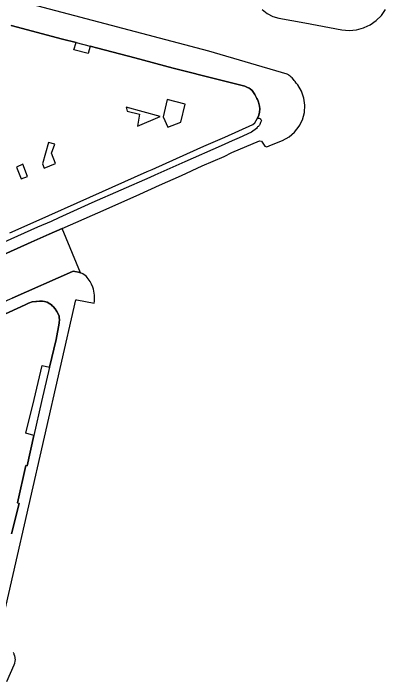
# Model space of a CAD drawing. Extents: x 529240 to 530363, y 179600 to 180767.
# Drawn here: x 530245.3 to 530351.6, y 180132.1 to 180323 of the extents above; entities that cross this region are included whole.
import ezdxf

# ---------------------------------------------------------------- set-up
doc = ezdxf.new("R2010")
doc.units = 0
for name, color, linetype in [('Building', 7, 'Continuous'), ('Road Or Track', 7, 'Continuous'), ('Roadside', 7, 'Continuous')]:
    doc.layers.add(name, color=color, linetype=linetype)

msp = doc.modelspace()

# ---------------------------------------------------------------- linework, layer by layer
at = {"layer": 'Building'}
for points in [[(530244.25, 180260.25), (530251.85, 180263.6), (530267.1, 180270.45), (530283.5, 180277.8), (530284.9, 180278.4), (530286, 180278.9), (530299.65, 180285.05), (530305.65, 180287.65), (530313.7, 180291.2), (530314.2, 180291.7), (530314.65, 180292.4), (530315.05, 180293.1), (530315.4, 180293.95), (530315.6, 180294.8), (530315.65, 180295.7), (530315.6, 180296.5), (530315.4, 180297.25), (530315.3, 180297.6), (530315.15, 180297.9), (530315, 180298.35), (530314.85, 180298.65), (530314.5, 180299.25), (530314.2, 180299.85), (530313.85, 180300.4), (530313.45, 180300.95), (530312.9, 180301.45), (530312.6, 180301.6), (530312, 180301.95), (530311.35, 180302.15), (530304.2, 180304), (530290.95, 180307.35), (530279.95, 180310.3), (530269.4, 180313.1), (530267.23, 180313.65), (530266.67, 180311.52), (530262.52, 180312.6), (530263.19, 180314.67), (530259.3, 180315.65), (530244.7, 180319.5)], [(530244.7, 180319.5), (530259.3, 180315.65), (530263.19, 180314.67)], [(530244.8, 180174.35), (530246.95, 180183), (530246.45, 180183.15), (530248.9, 180193.85), (530249.25, 180193.75), (530251.15, 180202.35), (530248.9, 180203.05), (530251.2, 180212.65), (530253.5, 180222.4), (530255.65, 180221.9), (530257.5, 180229.85), (530258.35, 180234.45), (530258.4, 180234.7), (530258.5, 180235.45), (530258.4, 180236.15), (530258.35, 180236.45), (530258.1, 180237.15), (530257.75, 180237.8), (530257.25, 180238.55), (530256.65, 180239.25), (530256.4, 180239.45), (530256.15, 180239.7), (530255.7, 180240.05), (530254.95, 180240.45), (530254.15, 180240.65), (530253.6, 180240.75), (530252.8, 180240.8), (530251.95, 180240.7), (530251.7, 180240.7), (530250.65, 180240.55), (530249.6, 180240.2), (530248.7, 180239.75), (530239.4, 180235.55)]]:
    msp.add_lwpolyline(points, dxfattribs=at)
for points in [[(530289.45, 180290.45), (530293.1, 180291.9), (530294.35, 180297.05), (530289.25, 180298.35), (530288.05, 180293.4)], [(530277.5, 180296.2), (530277.8, 180295.05), (530281.35, 180294.2), (530280.7, 180290.75), (530287.25, 180293.55)], [(530254.1, 180278.75), (530257.3, 180280.15), (530256.15, 180283.1), (530257.1, 180285.65), (530255.35, 180286.15), (530253.6, 180280.05)], [(530247.5, 180275.7), (530249.3, 180276.4), (530248, 180279.95), (530246.15, 180279.1)]]:
    msp.add_lwpolyline(points, close=True, dxfattribs=at)
at = {"layer": 'Road Or Track'}
msp.add_lwpolyline([(530216, 180242.28), (530216, 180228.65), (530223.55, 180232.05), (530230.45, 180235.2), (530238.5, 180238.8), (530244.45, 180241.45), (530244.95, 180241.65), (530262.2, 180249.25), (530262.55, 180249.3), (530262.85, 180249.25), (530263.85, 180249.05), (530264.5, 180248.85), (530259.23, 180261.54), (530255.5, 180259.9), (530250.35, 180257.6), (530231.5, 180249.15), (530223.6, 180245.7)], close=True, dxfattribs=at)
msp.add_lwpolyline([(530216, 180242.28), (530223.6, 180245.7), (530231.5, 180249.15), (530250.35, 180257.6), (530255.5, 180259.9), (530259.23, 180261.54)], dxfattribs=at)
at = {"layer": 'Roadside'}
for points in [[(530231.5, 180249.15), (530250.35, 180257.6), (530255.5, 180259.9), (530259.23, 180261.54), (530271.8, 180267.09), (530281.45, 180271.35), (530287.05, 180273.95), (530293.3, 180276.7), (530299.2, 180279.4), (530305.45, 180282.15), (530307.65, 180283.2), (530315.56, 180286.59), (530316.13, 180286.44), (530317.14, 180285.03), (530317.71, 180284.88), (530318.97, 180285.4), (530322.16, 180286.72), (530324, 180287.73), (530325.59, 180289.09), (530326.89, 180290.74), (530327.05, 180291.05), (530327.18, 180291.32), (530327.83, 180292.62), (530328.38, 180294.64), (530328.52, 180296.73), (530328.23, 180298.81), (530327.55, 180300.79), (530326.48, 180302.6), (530326.09, 180303.03), (530325.72, 180303.57), (530325.51, 180303.84), (530325.29, 180304.11), (530324.87, 180304.56), (530324.62, 180304.8), (530324.36, 180305.03), (530324.09, 180305.25), (530323.81, 180305.45), (530323.52, 180305.65), (530301.09, 180312.18), (530248.75, 180325.96)], [(530316.38, 180324.09), (530317.78, 180322.95), (530319.37, 180322.12), (530321.11, 180321.62), (530328.55, 180320.26), (530339.05, 180318.33), (530341.14, 180318.14), (530343.23, 180318.31), (530345.26, 180318.84), (530345.45, 180318.93), (530347.16, 180319.72), (530348.89, 180320.91), (530350.38, 180322.39), (530351.59, 180324.1)], [(530244.7, 180319.5), (530259.3, 180315.65), (530263.19, 180314.67), (530267.23, 180313.65), (530269.4, 180313.1), (530279.95, 180310.3), (530290.95, 180307.35), (530304.2, 180304), (530311.35, 180302.15), (530312, 180301.95), (530312.6, 180301.6), (530312.9, 180301.45), (530313.45, 180300.95), (530313.85, 180300.4), (530314.2, 180299.85), (530314.5, 180299.25), (530314.85, 180298.65), (530315, 180298.35), (530315.15, 180297.9), (530315.3, 180297.6), (530315.4, 180297.25), (530315.6, 180296.5), (530315.65, 180295.7), (530315.6, 180294.8), (530315.4, 180293.95), (530315.05, 180293.1), (530315.5, 180293.1), (530315.65, 180293), (530315.85, 180292.9), (530315.9, 180292.75), (530316.05, 180292.6), (530316.15, 180292.4), (530315.9, 180291.8), (530315.8, 180291.55), (530315.65, 180291.25), (530315.6, 180291.05), (530315.4, 180290.9), (530315.25, 180290.7), (530315.05, 180290.6), (530314.9, 180290.35), (530314.7, 180290.15), (530314.35, 180289.85), (530313.7, 180289.35), (530313.3, 180289.1), (530309.8, 180287.45), (530307.8, 180286.55), (530304.6, 180285.15), (530294.25, 180280.55), (530285.7, 180276.8), (530284.25, 180276.15), (530267.75, 180268.85), (530258.25, 180264.6), (530256.05, 180263.55), (530252.2, 180261.95), (530240.65, 180256.8)], [(530240.65, 180143.05), (530263.15, 180241.2), (530263.4, 180241.15), (530268.35, 180240.2), (530268.45, 180240.75), (530268.5, 180241.35), (530268.5, 180241.9), (530268.45, 180242.5), (530268.4, 180243.05), (530268.3, 180243.6), (530268.15, 180244.2), (530268, 180244.75), (530267.6, 180245.6), (530267.2, 180246.4), (530266.95, 180246.75), (530266.7, 180247.15), (530266.4, 180247.5), (530266.15, 180247.8), (530265.8, 180248.1), (530265.1, 180248.6), (530264.5, 180248.85), (530263.85, 180249.05), (530262.85, 180249.25), (530262.55, 180249.3), (530262.2, 180249.25), (530244.95, 180241.65)], [(530239.4, 180235.55), (530248.7, 180239.75), (530249.6, 180240.2), (530250.65, 180240.55), (530251.7, 180240.7), (530251.95, 180240.7), (530252.8, 180240.8), (530253.6, 180240.75), (530254.15, 180240.65), (530254.95, 180240.45), (530255.7, 180240.05), (530256.15, 180239.7), (530256.4, 180239.45), (530256.65, 180239.25), (530257.25, 180238.55), (530257.75, 180237.8), (530258.1, 180237.15), (530258.35, 180236.45), (530258.4, 180236.15), (530258.5, 180235.45), (530258.4, 180234.7), (530258.35, 180234.45), (530257.5, 180229.85), (530255.65, 180221.9), (530253.35, 180212.15), (530251.15, 180202.35), (530249.25, 180193.75), (530248.9, 180193.85), (530246.45, 180183.15), (530246.95, 180183), (530244.8, 180174.35)], [(530243.42, 180132.08), (530245.53, 180136.85), (530245.72, 180137.36), (530245.84, 180137.9), (530245.87, 180138.45), (530245.85, 180138.61), (530245.83, 180138.76), (530245.77, 180139.08), (530245.73, 180139.23), (530245.69, 180139.39), (530245.54, 180139.84), (530245.48, 180139.99), (530245.41, 180140.14), (530245.35, 180140.29), (530245.28, 180140.43)]]:
    msp.add_lwpolyline(points, dxfattribs=at)

doc.saveas('drawing.dxf')
